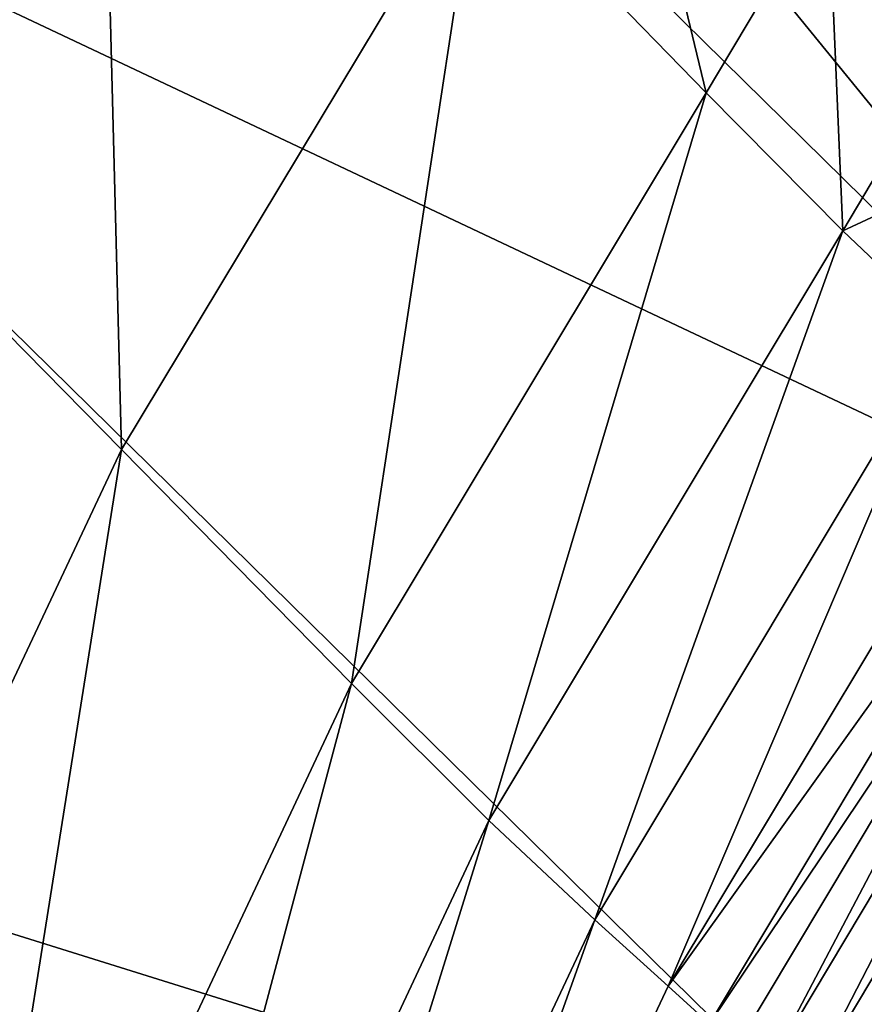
# Model space of a CAD drawing. Header units: millimetres. Extents: x 2387 to 13955, y -4964 to 364.
# Tile 728 of 1056: x 2439 to 2451, y 220 to 234. Entities that reach past the tile are written whole.
import ezdxf

# ---------------------------------------------------------------- set-up
doc = ezdxf.new("R2010")
doc.units = ezdxf.units.MM
doc.header["$MEASUREMENT"] = 0
doc.layers.add('Predefinito', color=7, linetype='Continuous', true_color=0x000000)

# ---------------------------------------------------------------- blocks, each defined once
blk = doc.blocks.new('Blocco 09')
at = {"layer": 'Predefinito'}
for points in [[(-948.39, -33.134, 483.867), (-949.393, -34.508, 483.935), (-971.703, -12.552, 600.231)], [(-971.423, -13.578, 600.287), (-971.703, -12.552, 600.231), (-949.393, -34.508, 483.935)], [(-973.76, -14.633, 600.213), (-972.516, -13.473, 600.231), (-950.206, -35.429, 483.935)], [(-972.516, -13.473, 600.231), (-971.463, -13.623, 600.287), (-949.17, -35.564, 484.141)], [(-949.17, -35.564, 484.141), (-950.206, -35.429, 483.935), (-972.516, -13.473, 600.231)], [(-971.463, -13.623, 600.287), (-970.974, -14.014, 600.324), (-948.692, -35.945, 484.279)], [(-948.692, -35.945, 484.279), (-949.17, -35.564, 484.141), (-971.463, -13.623, 600.287)], [(-949.393, -34.508, 483.935), (-949.13, -35.519, 484.141), (-971.423, -13.578, 600.287)], [(-970.974, -14.014, 600.324), (-971.423, -13.578, 600.287), (-949.13, -35.519, 484.141)], [(-949.13, -35.519, 484.141), (-948.692, -35.945, 484.279), (-970.974, -14.014, 600.324)], [(-974.757, -16.056, 600.215), (-973.76, -14.633, 600.213), (-951.445, -36.594, 483.867)], [(-950.206, -35.429, 483.935), (-951.445, -36.594, 483.867), (-973.76, -14.633, 600.213)], [(-975.067, -16.694, 600.223), (-974.757, -16.056, 600.215), (-952.442, -38.017, 483.876)], [(-951.445, -36.594, 483.867), (-952.442, -38.017, 483.876), (-974.757, -16.056, 600.215)], [(-975.102, -16.894, 600.228), (-975.067, -16.694, 600.223), (-952.755, -38.653, 483.904)], [(-952.442, -38.017, 483.876), (-952.755, -38.653, 483.904), (-975.067, -16.694, 600.223)], [(-954.939, -41.946, 483.876), (-977.254, -19.985, 600.215), (-975.274, -17.001, 600.223)], [(-952.962, -38.96, 483.904), (-975.274, -17.001, 600.223), (-975.102, -16.894, 600.228)], [(-975.274, -17.001, 600.223), (-952.962, -38.96, 483.904), (-954.939, -41.946, 483.876)], [(-975.102, -16.894, 600.228), (-952.792, -38.851, 483.923), (-952.962, -38.96, 483.904)], [(-952.755, -38.653, 483.904), (-952.792, -38.851, 483.923), (-975.102, -16.894, 600.228)], [(-977.598, -33.838, 769.271), (-972.351, -25.142, 769.227), (-979.054, -18.252, 769.499)], [(-982.715, -28.815, 600.213), (-977.254, -19.985, 600.215), (-954.939, -41.946, 483.876)], [(-972.351, -25.142, 769.227), (-977.598, -33.838, 769.271), (-971.98, -39.555, 768.714)], [(-971.98, -39.555, 768.714), (-966.765, -30.884, 768.671), (-972.351, -25.142, 769.227)], [(-964.968, -27.88, 768.54), (-966.765, -30.884, 768.671), (-963.414, -34.328, 768.089)], [(-963.414, -34.328, 768.089), (-961.625, -31.329, 767.958), (-964.968, -27.88, 768.54)], [(-989.153, -41.786, 600.213), (-982.715, -28.815, 600.213), (-960.4, -50.776, 483.867)], [(-954.939, -41.946, 483.876), (-960.4, -50.776, 483.867), (-982.715, -28.815, 600.213)], [(-966.765, -30.884, 768.671), (-971.98, -39.555, 768.714), (-968.609, -42.985, 768.132)], [(-968.609, -42.985, 768.132), (-963.414, -34.328, 768.089), (-966.765, -30.884, 768.671)], [(-961.531, -31.165, 767.871), (-961.625, -31.329, 767.958), (-959.629, -33.349, 767.274)], [(-959.629, -33.349, 767.274), (-959.538, -33.183, 767.188), (-961.531, -31.165, 767.871)], [(-961.625, -31.329, 767.958), (-963.414, -34.328, 768.089), (-961.41, -36.349, 767.404)], [(-961.41, -36.349, 767.404), (-959.629, -33.349, 767.274), (-961.625, -31.329, 767.958)], [(-958.098, -34.813, 766.411), (-959.629, -33.349, 767.274), (-961.41, -36.349, 767.404)], [(-977.928, -52.219, 768.714), (-971.98, -39.555, 768.714), (-977.598, -33.838, 769.271)], [(-963.414, -34.328, 768.089), (-968.609, -42.985, 768.132), (-966.595, -44.996, 767.447)], [(-966.595, -44.996, 767.447), (-961.41, -36.349, 767.404), (-963.414, -34.328, 768.089)], [(-961.41, -36.349, 767.404), (-959.866, -37.816, 766.538), (-958.098, -34.813, 766.411)], [(-961.41, -36.349, 767.404), (-966.595, -44.996, 767.447), (-965.046, -46.453, 766.582)], [(-965.046, -46.453, 766.582), (-959.866, -37.816, 766.538), (-961.41, -36.349, 767.404)], [(-959.866, -37.816, 766.538), (-965.046, -46.453, 766.582), (-963.968, -47.423, 765.782)], [(-963.968, -47.423, 765.782), (-958.79, -38.792, 765.737), (-959.866, -37.816, 766.538)], [(-958.188, -39.338, 765.248), (-958.79, -38.792, 765.737), (-963.968, -47.423, 765.782)], [(-963.968, -47.423, 765.782), (-963.364, -47.974, 765.292), (-958.188, -39.338, 765.248)], [(-957.805, -39.685, 765.027), (-958.188, -39.338, 765.248), (-963.364, -47.974, 765.292)], [(-971.98, -39.555, 768.714), (-977.928, -52.219, 768.714), (-974.535, -55.623, 768.132)], [(-974.535, -55.623, 768.132), (-968.609, -42.985, 768.132), (-971.98, -39.555, 768.714)], [(-963.364, -47.974, 765.292), (-962.977, -48.327, 765.07), (-957.805, -39.685, 765.027)], [(-957.805, -39.685, 765.027), (-962.977, -48.327, 765.07), (-962.55, -48.703, 765.074)], [(-962.55, -48.703, 765.074), (-957.387, -40.06, 765.033), (-957.805, -39.685, 765.027)], [(-957.387, -40.06, 765.033), (-962.55, -48.703, 765.074), (-962.064, -49.13, 765.12)], [(-962.064, -49.13, 765.12), (-956.909, -40.49, 765.081), (-957.387, -40.06, 765.033)], [(-956.909, -40.49, 765.081), (-962.064, -49.13, 765.12), (-961.499, -49.634, 765.027)], [(-961.499, -49.634, 765.027), (-956.349, -40.998, 764.989), (-956.909, -40.49, 765.081)], [(-956.349, -40.998, 764.989), (-961.499, -49.634, 765.027), (-960.841, -50.225, 764.63)], [(-994.063, -57.194, 600.213), (-989.153, -41.786, 600.213), (-966.955, -63.747, 483.867)], [(-960.4, -50.776, 483.867), (-966.955, -63.747, 483.867), (-989.153, -41.786, 600.213)], [(-968.609, -42.985, 768.132), (-974.535, -55.623, 768.132), (-972.512, -57.615, 767.448)], [(-972.512, -57.615, 767.448), (-966.595, -44.996, 767.447), (-968.609, -42.985, 768.132)], [(-966.595, -44.996, 767.447), (-972.512, -57.615, 767.448), (-970.966, -59.051, 766.586)], [(-970.966, -59.051, 766.586), (-965.046, -46.453, 766.582), (-966.595, -44.996, 767.447)], [(-965.046, -46.453, 766.582), (-970.966, -59.051, 766.586), (-969.89, -60.01, 765.788)], [(-969.89, -60.01, 765.788), (-963.968, -47.423, 765.782), (-965.046, -46.453, 766.582)], [(-963.364, -47.974, 765.292), (-963.968, -47.423, 765.782), (-969.89, -60.01, 765.788)]]:
    blk.add_3dface(points, dxfattribs=at)

msp = doc.modelspace()

# ---------------------------------------------------------------- block references
at = {"layer": 'Predefinito'}
msp.add_blockref('Blocco 09', (3412.066, 267.493), dxfattribs=at)

doc.saveas('drawing.dxf')
